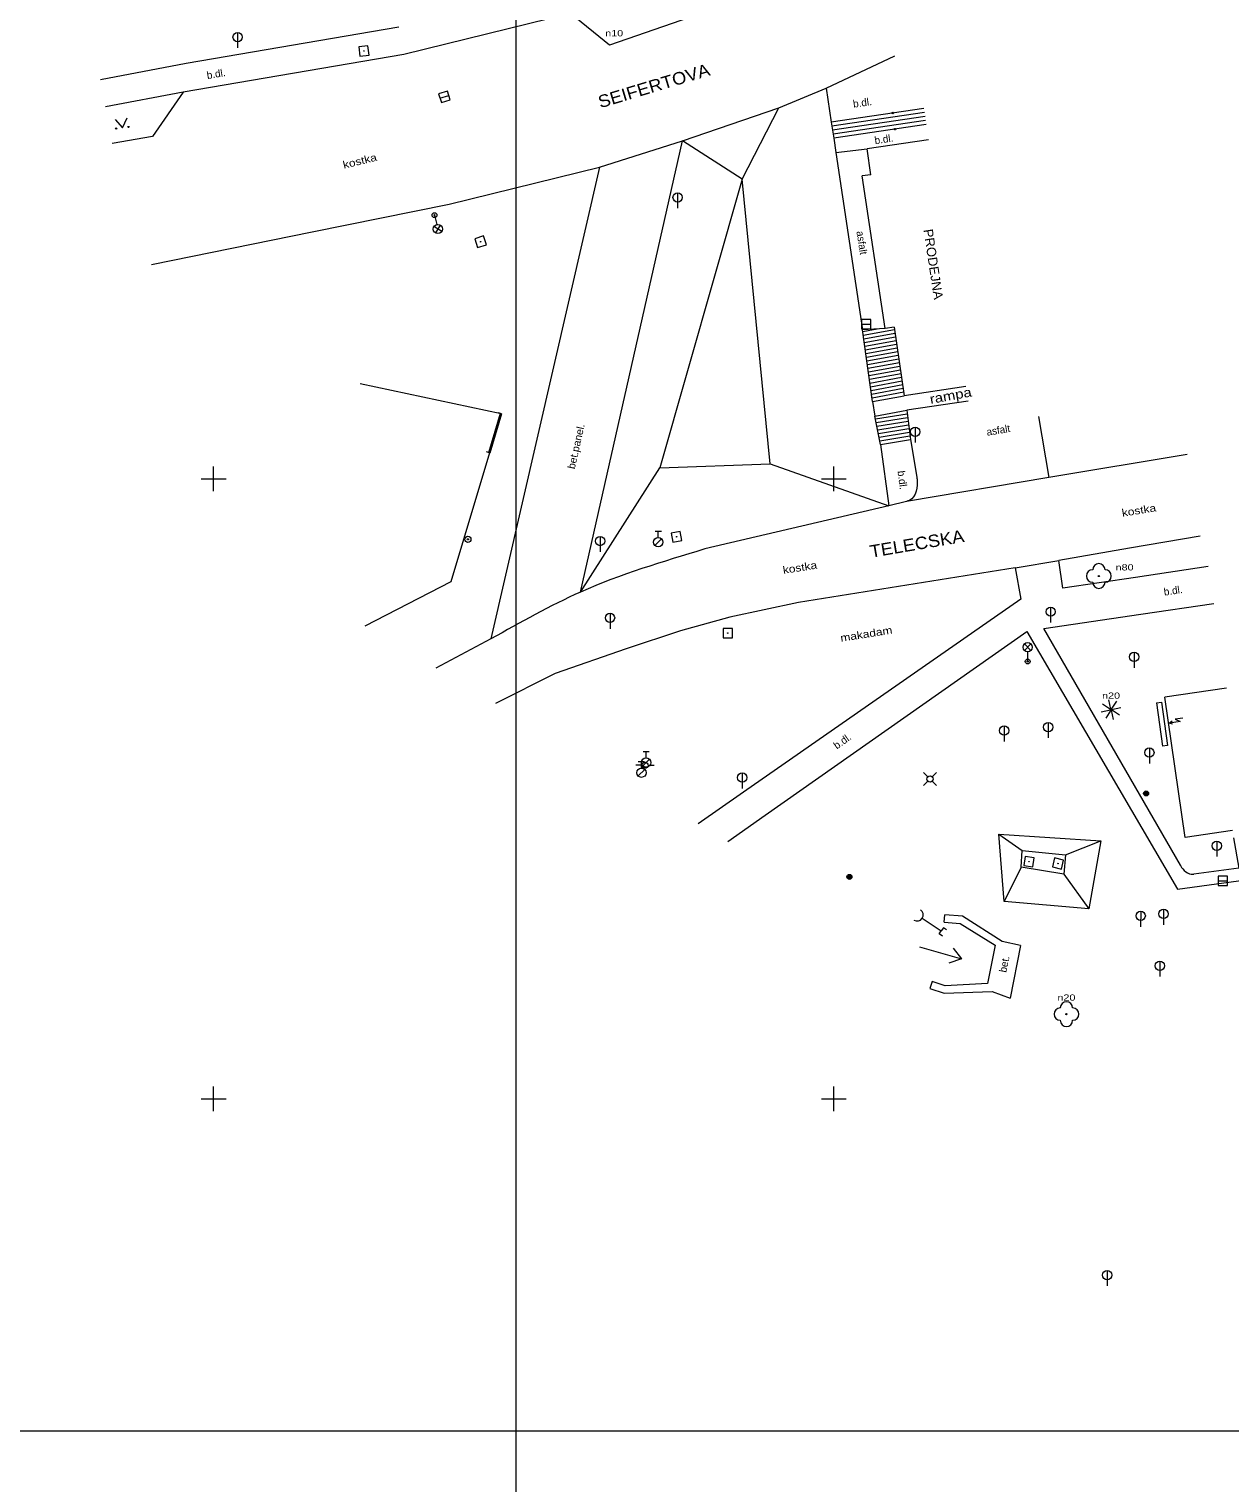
# Model space of a CAD drawing. Extents: x -670514 to -669423, y -1130798 to -1130123.
# Drawn here: x -670264.9 to -670168.1, y -1130681 to -1130563.7 of the extents above; entities that cross this region are included whole.
import ezdxf
from ezdxf.enums import TextEntityAlignment as Align

# ---------------------------------------------------------------- set-up
doc = ezdxf.new("R2010")
doc.units = 0
doc.header["$LTSCALE"] = 0.24
doc.header["$PDMODE"] = 32
doc.header["$PDSIZE"] = 0.12
for name, color, linetype, lineweight in [('10', 7, 'Continuous', 13), ('14', 7, 'Continuous', 13), ('22', 7, 'Continuous', 13), ('24', 7, 'Continuous', 13), ('25', 7, 'Continuous', 13), ('26', 7, 'Continuous', 13), ('27', 7, 'Continuous', 13), ('28', 7, 'Continuous', 13), ('31', 7, 'Continuous', 13), ('33', 7, 'Continuous', 13), ('36', 7, 'Continuous', 13), ('45', 7, 'Continuous', 13), ('5', 7, 'Continuous', 13), ('60', 7, 'Continuous', 13), ('61', 7, 'Continuous', 13), ('7', 7, 'Continuous', 13), ('8', 7, 'Continuous', 13), ('9', 7, 'Continuous', 13)]:
    doc.layers.add(name, color=color, linetype=linetype, lineweight=lineweight)
for name, color, linetype in [('40', 7, 'Continuous'), ('41', 7, 'Continuous'), ('42', 7, 'Continuous'), ('47', 7, 'Continuous')]:
    doc.layers.add(name, color=color, linetype=linetype)

msp = doc.modelspace()

# ---------------------------------------------------------------- linework, layer by layer
at = {"layer": '10'}
for p, q in [((-670200.633, -1130568.495), (-670195.102, -1130565.899)), ((-670252.463, -1130568.813), (-670258.707, -1130570.015)), ((-670192.754, -1130570.135), (-670200.21, -1130571.235)), ((-670192.706, -1130570.46), (-670200.162, -1130571.56)), ((-670192.658, -1130570.786), (-670200.113, -1130571.886)), ((-670192.61, -1130571.112), (-670200.064, -1130572.212)), ((-670192.562, -1130571.437), (-670200.016, -1130572.537)), ((-670254.927, -1130572.4), (-670258.188, -1130572.972)), ((-670220.417, -1130609.131), (-670212.196, -1130572.734)), ((-670199.855, -1130573.696), (-670197.327, -1130573.391)), ((-670218.9, -1130574.877), (-670227.642, -1130612.915)), ((-670195.872, -1130587.878), (-670197.695, -1130587.981)), ((-670196.886, -1130593.762), (-670197.695, -1130587.981)), ((-670197.677, -1130588.112), (-670196.522, -1130587.903)), ((-670197.635, -1130588.409), (-670195.124, -1130587.955)), ((-670197.593, -1130588.706), (-670195.08, -1130588.251)), ((-670197.552, -1130589.004), (-670195.036, -1130588.548)), ((-670197.51, -1130589.302), (-670194.991, -1130588.845)), ((-670197.469, -1130589.599), (-670194.947, -1130589.142)), ((-670197.427, -1130589.896), (-670194.902, -1130589.439)), ((-670197.385, -1130590.193), (-670194.858, -1130589.735)), ((-670197.344, -1130590.49), (-670194.814, -1130590.032)), ((-670197.302, -1130590.789), (-670194.769, -1130590.33)), ((-670197.261, -1130591.086), (-670194.725, -1130590.626)), ((-670197.219, -1130591.383), (-670194.68, -1130590.923)), ((-670197.177, -1130591.68), (-670194.636, -1130591.22)), ((-670197.136, -1130591.977), (-670194.592, -1130591.516)), ((-670197.094, -1130592.275), (-670194.547, -1130591.814)), ((-670197.052, -1130592.573), (-670194.503, -1130592.111)), ((-670197.011, -1130592.87), (-670194.458, -1130592.407)), ((-670196.969, -1130593.167), (-670194.414, -1130592.704)), ((-670196.928, -1130593.464), (-670194.37, -1130593)), ((-670196.886, -1130593.762), (-670194.325, -1130593.298)), ((-670196.886, -1130593.762), (-670196.696, -1130594.937)), ((-670189.19, -1130593.733), (-670194.135, -1130594.473)), ((-670196.696, -1130594.937), (-670194.135, -1130594.473)), ((-670196.236, -1130597.231), (-670196.696, -1130594.937)), ((-670196.649, -1130595.17), (-670194.099, -1130594.757)), ((-670196.59, -1130595.465), (-670194.061, -1130595.056)), ((-670196.531, -1130595.759), (-670194.024, -1130595.354)), ((-670194.135, -1130594.473), (-670193.836, -1130596.843)), ((-670183.503, -1130594.97), (-670182.676, -1130599.901)), ((-670196.472, -1130596.053), (-670193.986, -1130595.651)), ((-670196.413, -1130596.348), (-670193.949, -1130595.949)), ((-670196.354, -1130596.642), (-670193.911, -1130596.247)), ((-670196.295, -1130596.936), (-670193.874, -1130596.544)), ((-670196.236, -1130597.231), (-670193.836, -1130596.843)), ((-670196.236, -1130597.231), (-670195.587, -1130602.177)), ((-670193.836, -1130596.843), (-670193.321, -1130599.867)), ((-670171.528, -1130598.031), (-670182.676, -1130599.901)), ((-670170.479, -1130604.622), (-670176.179, -1130605.604)), ((-670176.179, -1130605.604), (-670181.871, -1130606.585)), ((-670185.384, -1130607.182), (-670181.871, -1130606.585)), ((-670185.384, -1130607.182), (-670184.929, -1130609.706)), ((-670181.545, -1130608.826), (-670181.871, -1130606.585)), ((-670169.822, -1130607.084), (-670175.704, -1130607.958)), ((-670175.704, -1130607.958), (-670181.545, -1130608.826)), ((-670184.929, -1130609.706), (-670207.296, -1130625.28)), ((-670175.265, -1130610.926), (-670169.375, -1130610.055)), ((-670227.642, -1130612.915), (-670232.076, -1130615.279)), ((-670222.468, -1130615.696), (-670227.275, -1130618.129)), ((-670207.296, -1130625.28), (-670210.946, -1130627.821)), ((-670208.553, -1130629.241), (-670205.537, -1130627.124)), ((-670191.116, -1130635.749), (-670191.069, -1130635.15)), ((-670187.008, -1130637.596), (-670187.615, -1130640.685)), ((-670184.954, -1130637.626), (-670186.452, -1130637.31)), ((-670184.954, -1130637.626), (-670185.795, -1130641.877)), ((-670192.069, -1130640.537), (-670192.258, -1130641.107)), ((-670187.243, -1130641.33), (-670185.795, -1130641.877))]:
    msp.add_line(p, q, dxfattribs=at)
for points in [[(-670205.883, -1130560.786), (-670218.097, -1130565.022), (-670221.23, -1130562.482), (-670234.659, -1130565.78), (-670252.463, -1130568.813), (-670254.927, -1130572.4)], [(-670235.064, -1130563.595), (-670252.199, -1130566.506), (-670259.126, -1130567.839)], [(-670182.676, -1130599.901), (-670194.158, -1130601.827), (-670195.587, -1130602.177), (-670210.411, -1130605.658)], [(-670185.384, -1130607.182), (-670202.847, -1130609.975), (-670208.396, -1130611.151), (-670212.373, -1130612.258), (-670216.742, -1130613.721), (-670222.468, -1130615.696)], [(-670172.072, -1130631.149), (-670183.09, -1130612.083), (-670175.265, -1130610.926)], [(-670205.537, -1130627.124), (-670184.444, -1130612.316), (-670172.317, -1130633.088)], [(-670172.317, -1130633.088), (-670145.385, -1130629.413), (-670144.955, -1130632.446), (-670139.963, -1130631.722), (-670140.383, -1130628.739)], [(-670167.799, -1130628.949), (-670167.351, -1130631.398), (-670170.978, -1130631.881)], [(-670186.452, -1130637.31), (-670189.629, -1130635.261), (-670191.069, -1130635.15)], [(-670191.116, -1130635.749), (-670189.821, -1130635.849), (-670187.008, -1130637.596)], [(-670192.258, -1130641.107), (-670191.105, -1130641.488), (-670187.243, -1130641.33)], [(-670187.615, -1130640.685), (-670191.02, -1130640.884), (-670192.069, -1130640.537)]]:
    msp.add_lwpolyline(points, dxfattribs=at)
for points in [[(-670193.321, -1130599.867), (-670193.301, -1130600.017), (-670193.908, -1130601.736), (-670194.158, -1130601.827)], [(-670210.411, -1130605.658), (-670220.417, -1130609.131), (-670227.642, -1130612.915)], [(-670172.072, -1130631.149), (-670172.051, -1130631.193), (-670171.046, -1130631.888), (-670170.978, -1130631.881)]]:
    msp.add_spline(points, degree=3, dxfattribs=at)
for p in [(-670195.264, -1130570.505), (-670195.07, -1130571.807)]:
    msp.add_point(p, dxfattribs=at)
at = {"layer": '14'}
for p, q in [((-670207.392, -1130575.843), (-670204.439, -1130570.085)), ((-670207.392, -1130575.843), (-670214.034, -1130599.11)), ((-670186.702, -1130628.661), (-670184.821, -1130629.968)), ((-670181.33, -1130630.314), (-670178.488, -1130629.191)), ((-670184.901, -1130631.315), (-670186.273, -1130634.094)), ((-670181.466, -1130631.885), (-670179.454, -1130634.674))]:
    msp.add_line(p, q, dxfattribs=at)
for points in [[(-670205.13, -1130598.803), (-670207.392, -1130575.843), (-670212.196, -1130572.734)], [(-670220.417, -1130609.131), (-670214.034, -1130599.11), (-670205.13, -1130598.803), (-670195.587, -1130602.177)]]:
    msp.add_lwpolyline(points, dxfattribs=at)
for points in [[(-670178.488, -1130629.191), (-670179.454, -1130634.674), (-670186.273, -1130634.094), (-670186.702, -1130628.661)], [(-670184.821, -1130629.968), (-670181.33, -1130630.314), (-670181.466, -1130631.885), (-670184.901, -1130631.315)]]:
    msp.add_lwpolyline(points, close=True, dxfattribs=at)
at = {"layer": '22'}
for p, q in [((-670177.668, -1130618.577), (-670177.84, -1130617.823)), ((-670178.454, -1130618.797), (-670177.7, -1130618.625)), ((-670177.694, -1130618.597), (-670178.35, -1130618.183)), ((-670177.68, -1130618.651), (-670178.094, -1130619.307)), ((-670177.652, -1130618.657), (-670177.48, -1130619.411)), ((-670177.226, -1130617.927), (-670177.64, -1130618.583)), ((-670176.97, -1130619.051), (-670177.626, -1130618.637)), ((-670177.62, -1130618.609), (-670176.866, -1130618.437))]:
    msp.add_line(p, q, dxfattribs=at)
for centre, radius in [((-670178.643, -1130607.838), 0.05), ((-670177.66, -1130618.617), 0.04), ((-670181.259, -1130643.165), 0.05)]:
    msp.add_circle(centre, radius, dxfattribs=at)
for centre, start, end in [((-670178.643, -1130607.338), 0, 180), ((-670179.143, -1130607.838), 90, 270), ((-670178.643, -1130608.338), 180, 0), ((-670178.143, -1130607.838), 270, 90), ((-670181.259, -1130642.665), 0, 180), ((-670181.759, -1130643.165), 90, 270), ((-670180.759, -1130643.165), 270, 90), ((-670181.259, -1130643.665), 180, 0)]:
    msp.add_arc(centre, 0.5, start, end, dxfattribs=at)
at = {"layer": '24'}
msp.add_line((-670174.001, -1130618.054), (-670173.509, -1130621.561), dxfattribs=at)
for points in [[(-670174.001, -1130618.054), (-670173.605, -1130617.998), (-670173.112, -1130621.506), (-670173.509, -1130621.561)], [(-670171.883, -1130619.292), (-670172.503, -1130619.379), (-670172.097, -1130619.574), (-670172.963, -1130619.696)], [(-670172.736, -1130619.553), (-670172.963, -1130619.696), (-670172.705, -1130619.771)]]:
    msp.add_lwpolyline(points, dxfattribs=at)
at = {"layer": '25'}
for centre, radius in [((-670229.503, -1130604.877), 0.25), ((-670229.503, -1130604.877), 0.05), ((-670174.837, -1130625.37), 0.2), ((-670174.837, -1130625.37), 0.16), ((-670174.837, -1130625.37), 0.12), ((-670174.837, -1130625.37), 0.08), ((-670174.837, -1130625.37), 0.04), ((-670198.753, -1130632.1), 0.2), ((-670198.753, -1130632.1), 0.16), ((-670198.753, -1130632.1), 0.12), ((-670198.753, -1130632.1), 0.08), ((-670198.753, -1130632.1), 0.04)]:
    msp.add_circle(centre, radius, dxfattribs=at)
at = {"layer": '26'}
for points in [[(-670238.214, -1130565.922), (-670237.47, -1130565.832), (-670237.56, -1130565.088), (-670238.304, -1130565.178)], [(-670228.731, -1130581.356), (-670228.015, -1130581.13), (-670228.241, -1130580.414), (-670228.957, -1130580.64)], [(-670212.983, -1130605.11), (-670212.246, -1130604.973), (-670212.383, -1130604.236), (-670213.12, -1130604.373)], [(-670208.927, -1130612.819), (-670208.177, -1130612.819), (-670208.177, -1130612.069), (-670208.927, -1130612.069)], [(-670184.704, -1130631.184), (-670183.962, -1130631.296), (-670183.85, -1130630.554), (-670184.592, -1130630.442)], [(-670182.386, -1130631.301), (-670181.656, -1130631.471), (-670181.486, -1130630.741), (-670182.216, -1130630.571)]]:
    msp.add_lwpolyline(points, close=True, dxfattribs=at)
for centre in [(-670237.8869, -1130565.505), (-670228.4859, -1130580.885), (-670212.6829, -1130604.673), (-670208.5519, -1130612.444), (-670184.2769, -1130630.869), (-670181.9359, -1130631.021)]:
    msp.add_circle(centre, 0.02, dxfattribs=at)
at = {"layer": '27'}
for p, q in [((-670248.063, -1130564.005), (-670248.063, -1130565.255)), ((-670231.752, -1130569.309), (-670231.034, -1130569.093)), ((-670212.597, -1130576.935), (-670212.597, -1130578.185)), ((-670197.772, -1130587.529), (-670197.022, -1130587.529)), ((-670193.451, -1130595.829), (-670193.451, -1130597.079)), ((-670218.846, -1130604.642), (-670218.846, -1130605.892)), ((-670182.53, -1130610.338), (-670182.53, -1130611.588)), ((-670218.047, -1130610.834), (-670218.047, -1130612.084)), ((-670175.808, -1130613.982), (-670175.808, -1130615.232)), ((-670186.277, -1130619.925), (-670186.277, -1130621.175)), ((-670182.729, -1130619.647), (-670182.729, -1130620.897)), ((-670174.575, -1130621.699), (-670174.575, -1130622.949)), ((-670207.389, -1130623.715), (-670207.389, -1130624.965)), ((-670169.138, -1130629.218), (-670169.138, -1130630.468)), ((-670169.029, -1130632.43), (-670168.279, -1130632.43)), ((-670175.273, -1130634.865), (-670175.276, -1130636.115)), ((-670173.426, -1130634.707), (-670173.426, -1130635.957)), ((-670192.875, -1130635.44), (-670191.343, -1130636.454)), ((-670191.509, -1130636.704), (-670191.343, -1130636.454)), ((-670191.177, -1130636.204), (-670191.343, -1130636.454)), ((-670190.927, -1130636.369), (-670191.177, -1130636.204)), ((-670191.258, -1130636.87), (-670191.509, -1130636.704)), ((-670173.731, -1130638.887), (-670173.731, -1130640.137)), ((-670177.974, -1130663.832), (-670177.974, -1130665.082))]:
    msp.add_line(p, q, dxfattribs=at)
for points in [[(-670231.644, -1130569.667), (-670230.926, -1130569.451), (-670231.142, -1130568.733), (-670231.86, -1130568.949)], [(-670197.772, -1130587.903), (-670197.022, -1130587.903), (-670197.022, -1130587.153), (-670197.772, -1130587.153)], [(-670169.029, -1130632.804), (-670168.279, -1130632.804), (-670168.279, -1130632.054), (-670169.029, -1130632.054)]]:
    msp.add_lwpolyline(points, close=True, dxfattribs=at)
for centre in [(-670248.0626, -1130564.3801), (-670212.5966, -1130577.3101), (-670193.4506, -1130596.2041), (-670218.8456, -1130605.0171), (-670182.5296, -1130610.7131), (-670218.0466, -1130611.2091), (-670175.8076, -1130614.3571), (-670186.2766, -1130620.3001), (-670182.7286, -1130620.0221), (-670174.5746, -1130622.0741), (-670207.3886, -1130624.0901), (-670169.1376, -1130629.5931), (-670175.2736, -1130635.2401), (-670173.4256, -1130635.0821), (-670173.7306, -1130639.2621), (-670177.9736, -1130664.2071)]:
    msp.add_circle(centre, 0.375, dxfattribs=at)
msp.add_arc((-670193.2918, -1130635.1642), 0.5, 236.4902, 56.4902, dxfattribs=at)
at = {"layer": '28'}
for p, q in [((-670214.423, -1130605.374), (-670213.893, -1130604.844)), ((-670214.408, -1130604.209), (-670213.908, -1130604.209)), ((-670214.158, -1130604.734), (-670214.158, -1130604.209)), ((-670215.387, -1130621.983), (-670214.887, -1130621.983)), ((-670215.137, -1130622.508), (-670215.137, -1130621.983)), ((-670215.477, -1130623.094), (-670215.977, -1130623.094)), ((-670215.783, -1130623.964), (-670215.253, -1130623.434)), ((-670215.768, -1130622.799), (-670215.268, -1130622.799)), ((-670215.518, -1130623.324), (-670215.518, -1130622.799)), ((-670215.402, -1130623.148), (-670214.872, -1130622.618)), ((-670214.977, -1130623.094), (-670214.477, -1130623.094))]:
    msp.add_line(p, q, dxfattribs=at)
for centre, radius in [((-670214.158, -1130605.109), 0.375), ((-670215.137, -1130622.883), 0.375), ((-670215.518, -1130623.699), 0.375), ((-670215.2272, -1130623.0943), 0.25)]:
    msp.add_circle(centre, radius, dxfattribs=at)
at = {"layer": '31'}
for p, q in [((-670192.787, -1130623.676), (-670192.432, -1130624.031)), ((-670192.078, -1130624.03), (-670191.724, -1130623.677)), ((-670192.432, -1130624.384), (-670192.785, -1130624.738)), ((-670192.079, -1130624.383), (-670191.724, -1130624.738))]:
    msp.add_line(p, q, dxfattribs=at)
msp.add_circle((-670192.2548, -1130624.2076), 0.25, dxfattribs=at)
at = {"layer": '33'}
for p, q in [((-670232.195, -1130578.741), (-670232.009, -1130579.493)), ((-670231.599, -1130580.051), (-670232.24, -1130579.664)), ((-670231.726, -1130579.537), (-670232.113, -1130580.178)), ((-670184.648, -1130613.316), (-670184.118, -1130613.846)), ((-670184.648, -1130613.846), (-670184.118, -1130613.316)), ((-670184.383, -1130614.731), (-670184.383, -1130613.956))]:
    msp.add_line(p, q, dxfattribs=at)
for centre, radius in [((-670232.195, -1130578.741), 0.19), ((-670232.195, -1130578.741), 0.05), ((-670231.9194, -1130579.8575), 0.375), ((-670184.383, -1130613.581), 0.375), ((-670184.383, -1130614.731), 0.19), ((-670184.383, -1130614.731), 0.05)]:
    msp.add_circle(centre, radius, dxfattribs=at)
at = {"layer": '36'}
msp.add_lwpolyline([(-670257.946, -1130571.015), (-670257.354, -1130571.695), (-670256.954, -1130570.887)], dxfattribs=at)
for centre in [(-670257.85, -1130571.7585), (-670256.8581, -1130571.631)]:
    msp.add_circle(centre, 0.05, dxfattribs=at)
at = {"layer": '45'}
msp.add_line((-670193.091, -1130637.727), (-670189.728, -1130638.696), dxfattribs=at)
msp.add_lwpolyline([(-670190.391, -1130637.858), (-670189.728, -1130638.696), (-670190.735, -1130639.052)], dxfattribs=at)
at = {"layer": '5'}
for p, q in [((-670192.381, -1130572.661), (-670197.327, -1130573.391)), ((-670197.019, -1130575.478), (-670197.327, -1130573.391)), ((-670197.019, -1130575.478), (-670197.711, -1130575.582)), ((-670195.872, -1130587.878), (-670197.711, -1130575.582)), ((-670195.152, -1130587.77), (-670195.872, -1130587.878)), ((-670195.152, -1130587.77), (-670194.325, -1130593.298)), ((-670189.38, -1130592.558), (-670194.325, -1130593.298)), ((-670168.364, -1130616.895), (-670173.314, -1130617.6))]:
    msp.add_line(p, q, dxfattribs=at)
msp.add_lwpolyline([(-670167.884, -1130628.355), (-670171.699, -1130628.933), (-670173.314, -1130617.6)], dxfattribs=at)
at = {"layer": '60'}
for points in [[(-670513.627, -1130676.756), (-670103.627, -1130676.756), (-670103.627, -1130389.756), (-670513.627, -1130389.756)], [(-670225.642, -1130798.198), (-669815.642, -1130798.198), (-669815.642, -1130511.198), (-670225.642, -1130511.198)]]:
    msp.add_lwpolyline(points, close=True, dxfattribs=at)
at = {"layer": '61'}
for p, q in [((-670250, -1130601), (-670250, -1130599)), ((-670200, -1130601), (-670200, -1130599)), ((-670251, -1130600), (-670249, -1130600)), ((-670201, -1130600), (-670199, -1130600)), ((-670250, -1130651), (-670250, -1130649)), ((-670200, -1130651), (-670200, -1130649)), ((-670251, -1130650), (-670249, -1130650)), ((-670201, -1130650), (-670199, -1130650))]:
    msp.add_line(p, q, dxfattribs=at)
at = {"layer": '7'}
msp.add_line((-670238.192, -1130592.307), (-670226.829, -1130594.733), dxfattribs=at)
msp.add_lwpolyline([(-670227.771, -1130597.896), (-670230.87, -1130608.303), (-670237.8, -1130611.882)], dxfattribs=at)
at = {"layer": '8', "lineweight": 35}
msp.add_line((-670227.771, -1130597.896), (-670226.829, -1130594.733), dxfattribs=at)
at = {"layer": '8'}
for p, q in [((-670227.068, -1130594.661), (-670226.829, -1130594.733)), ((-670227.771, -1130597.896), (-670228.01, -1130597.824))]:
    msp.add_line(p, q, dxfattribs=at)
at = {"layer": '9'}
for p, q in [((-670204.439, -1130570.085), (-670200.633, -1130568.495)), ((-670212.196, -1130572.734), (-670204.439, -1130570.085)), ((-670218.9, -1130574.877), (-670212.196, -1130572.734)), ((-670199.855, -1130573.696), (-670197.695, -1130587.981)), ((-670231.016, -1130577.859), (-670218.9, -1130574.877)), ((-670242.06, -1130580.094), (-670231.016, -1130577.859)), ((-670255.01, -1130582.715), (-670242.06, -1130580.094))]:
    msp.add_line(p, q, dxfattribs=at)
msp.add_lwpolyline([(-670200.633, -1130568.495), (-670200.21, -1130571.235), (-670200.016, -1130572.537), (-670199.855, -1130573.696)], dxfattribs=at)

# ---------------------------------------------------------------- texts
at = {"layer": '22', "width": 1.3}
for s, p in [('n10', (-670217.7115, -1130564.317)), ('n20', (-670177.6605, -1130617.731)), ('n20', (-670181.2585, -1130642.079))]:
    msp.add_text(s, height=0.499, dxfattribs=at).set_placement(p, align=Align.CENTER)
at = {"layer": '40'}
for s, rotation, p in [('b.dl.', 9.668, (-670249.7509, -1130567.6413)), ('b.dl.', 8.396, (-670197.6633, -1130569.9665)), ('b.dl.', 8.396, (-670195.9313, -1130572.9085)), ('asfalt', 278.598, (-670198.0412, -1130581.0086)), ('asfalt', 9.522, (-670186.7036, -1130596.3754)), ('b.dl.', 277.475, (-670194.7761, -1130600.1385)), ('b.dl.', 8.412, (-670172.6174, -1130609.3123)), ('b.dl.', 35.07, (-670199.1474, -1130621.3978)), ('bet.', 78.809, (-670185.9737, -1130639.1917))]:
    msp.add_text(s, height=0.6, rotation=rotation, dxfattribs=at).set_placement(p, align=Align.CENTER)
for s, rotation, width, p in [('kostka', 13.827, 1.2, (-670238.1422, -1130574.6647)), ('bet.panel.', 77.272, 1.05, (-670220.4866, -1130597.4491)), ('kostka', 9.087, 1.2, (-670175.3704, -1130602.8376)), ('kostka', 9.087, 1.2, (-670202.6944, -1130607.4486)), ('makadam', 9.087, 1.2, (-670197.3424, -1130612.8054))]:
    msp.add_text(s, height=0.6, rotation=rotation, dxfattribs=dict(at, width=width)).set_placement(p, align=Align.CENTER)
at = {"layer": '41', "width": 1.05}
msp.add_text('PRODEJNA', height=0.75, rotation=278.506, dxfattribs=at).set_placement((-670192.357, -1130582.752), align=Align.CENTER)
at = {"layer": '42', "width": 1.2}
msp.add_text('rampa', height=0.75, rotation=10.269, dxfattribs=at).set_placement((-670190.5239, -1130593.6542), align=Align.CENTER)
at = {"layer": '45', "width": 1.1}
for s, rotation, p in [('SEIFERTOVA', 16.691, (-670214.3666, -1130568.7873)), ('TELECSKA', 9.645, (-670193.2278, -1130605.726))]:
    msp.add_text(s, height=1, rotation=rotation, dxfattribs=at).set_placement(p, align=Align.CENTER)
at = {"layer": '47', "width": 1.3}
msp.add_text('n80', height=0.5, dxfattribs=at).set_placement((-670176.5715, -1130607.389), align=Align.CENTER)

doc.saveas('drawing.dxf')
